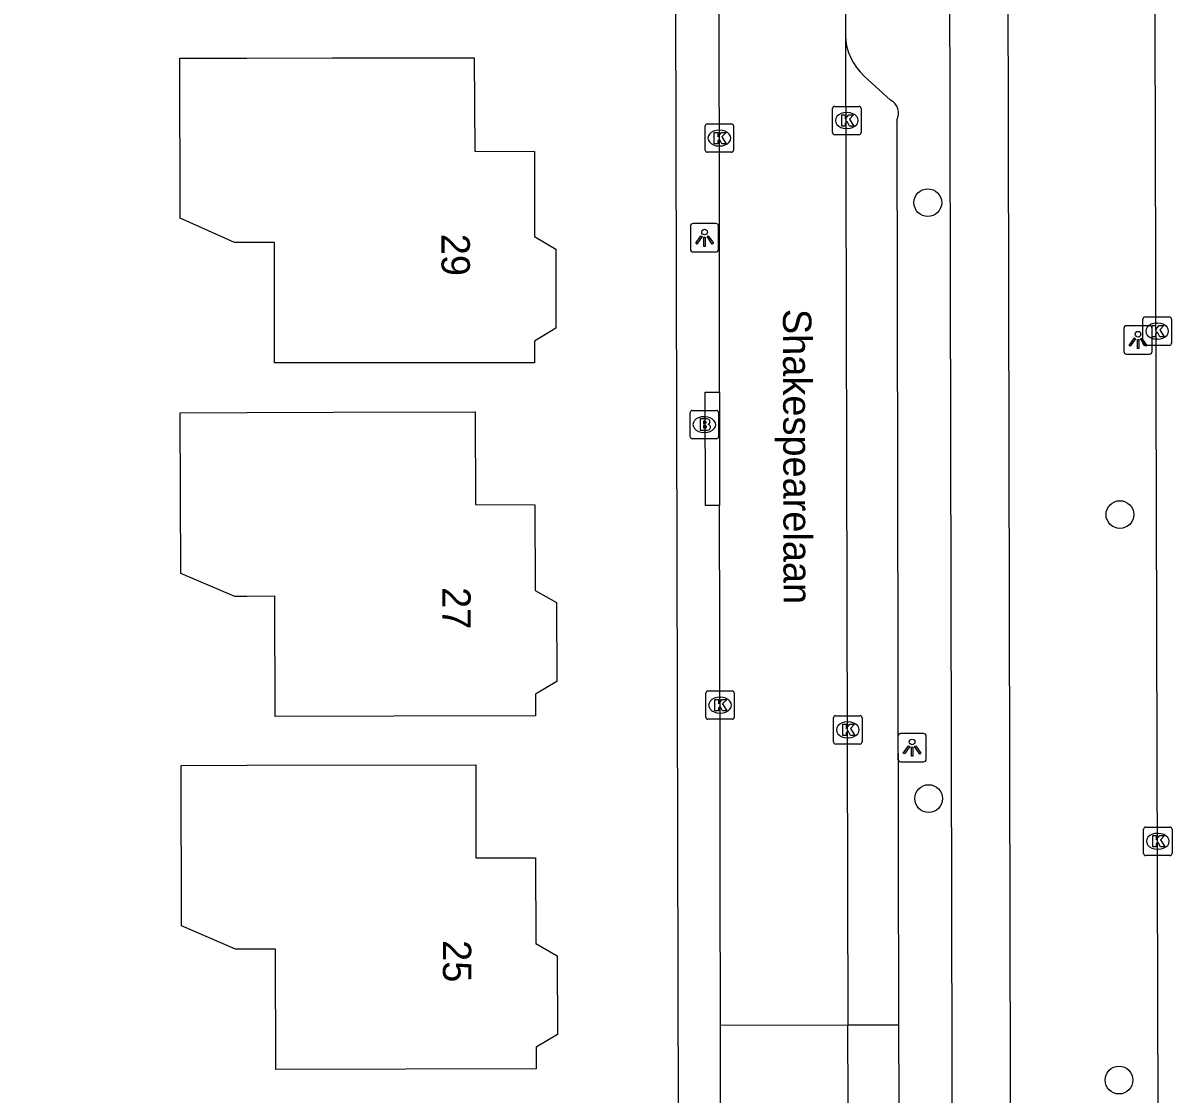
# Model space of a CAD drawing. Extents: x 160457 to 162082, y 388340 to 389736.
# Drawn here: x 160992.11 to 161032.62, y 388549.23 to 388586.99 of the extents above; entities that cross this region are included whole.
import ezdxf

# ---------------------------------------------------------------- set-up
doc = ezdxf.new("R2010")
doc.units = 0
for name, color, linetype in [('IMGEO_Boom', 7, 'Continuous'), ('IMGEO_Brandkraan', 7, 'Continuous'), ('IMGEO_Fietspad_gesloten', 7, 'Continuous'), ('IMGEO_Kolk', 7, 'Continuous'), ('IMGEO_Lichtpunt', 7, 'Continuous'), ('IMGEO_Openbare_ruimte_label', 7, 'Continuous'), ('IMGEO_Pand', 7, 'Continuous'), ('IMGEO_Pand_nummerreeks', 7, 'Continuous'), ('IMGEO_Parkeervlak_open', 7, 'Continuous'), ('IMGEO_Rijbaan_lokaal_gesloten', 7, 'Continuous'), ('IMGEO_Rijbaan_lokaal_open', 7, 'Continuous'), ('IMGEO_Voetpad_open', 7, 'Continuous')]:
    doc.layers.add(name, color=color, linetype=linetype)

msp = doc.modelspace()

# ---------------------------------------------------------------- linework, layer by layer
at = {"layer": 'IMGEO_Boom'}
for centre in [(161024.012, 388580.656), (161030.785, 388569.659), (161024.04, 388559.646), (161030.751, 388549.721)]:
    msp.add_circle(centre, 0.489, dxfattribs=at)
at = {"layer": 'IMGEO_Brandkraan'}
for p, q in [((161015.633, 388572.402), (161015.633, 388573.254)), ((161015.708, 388573.328), (161016.56, 388573.328)), ((161016.634, 388573.254), (161016.634, 388572.402)), ((161016.121, 388573.108), (161016.146, 388573.108)), ((161016.144, 388572.548), (161016.119, 388572.548)), ((161016.56, 388572.328), (161015.708, 388572.328))]:
    msp.add_line(p, q, dxfattribs=at)
for points in [[(161015.633, 388572.402), (161015.633, 388573.254)], [(161015.708, 388573.328), (161016.56, 388573.328)], [(161016.634, 388573.254), (161016.634, 388572.402)], [(161015.981, 388573.028), (161015.981, 388572.628), (161016.194, 388572.628)], [(161016.212, 388573.028), (161015.981, 388573.028)], [(161016.16, 388572.947), (161016.106, 388572.947), (161016.106, 388572.871)], [(161016.106, 388572.871), (161016.159, 388572.871)], [(161016.168, 388572.795), (161016.106, 388572.795), (161016.106, 388572.714)], [(161016.106, 388572.714), (161016.168, 388572.714)], [(161016.56, 388572.328), (161015.708, 388572.328)]]:
    msp.add_lwpolyline(points, dxfattribs=at)
for centre, radius, start, end in [((161015.71, 388573.252), 0.0765, 91.552, 178.448), ((161015.71, 388573.252), 0.0765, 91.552, 178.448), ((161016.558, 388573.252), 0.0765, 1.552, 88.448), ((161016.558, 388573.252), 0.0765, 1.552, 88.448), ((161016.161, 388572.909), 0.0379, 267.8285, 90.9355), ((161016.216, 388572.883), 0.145, 59.4692, 91.5367), ((161016.241, 388572.93), 0.0922, 285.5137, 58.1501), ((161016.169, 388572.754), 0.0404, 269.8759, 90.5077), ((161016.2, 388572.879), 0.251, 268.6676, 293.5347), ((161016.246, 388572.738), 0.105, 301.3115, 78.989), ((161015.71, 388572.404), 0.0765, 181.552, 268.448), ((161015.71, 388572.404), 0.0765, 181.552, 268.448), ((161016.558, 388572.404), 0.0765, 271.552, 358.448), ((161016.558, 388572.404), 0.0765, 271.552, 358.448)]:
    msp.add_arc(centre, radius, start, end, dxfattribs=at)
for centre, major_axis, ratio, start_param, end_param in [((161016.12, 388572.828), (-0.387, 0.002), 0.722429, 4.712389, 7.853982), ((161016.145, 388572.828), (-0.39, 0.002), 0.717154, 1.570796, 4.712389)]:
    msp.add_ellipse(centre, major_axis=major_axis, ratio=ratio, start_param=start_param, end_param=end_param, dxfattribs=at)
at = {"layer": 'IMGEO_Fietspad_gesloten'}
for points in [[(161024.704, 388621.181), (161024.714, 388616.416), (161024.95, 388506.373)], [(161026.975, 388527.496), (161026.785, 388616.408), (161026.775, 388621.128)]]:
    msp.add_lwpolyline(points, dxfattribs=at)
at = {"layer": 'IMGEO_Kolk'}
for p, q in [((161020.657, 388583.123), (161020.657, 388583.975)), ((161020.732, 388584.049), (161021.584, 388584.049)), ((161021.145, 388583.829), (161021.17, 388583.829)), ((161021.658, 388583.975), (161021.658, 388583.123)), ((161016.237, 388583.431), (161017.089, 388583.431)), ((161016.162, 388582.505), (161016.162, 388583.357)), ((161016.65, 388583.211), (161016.675, 388583.211)), ((161017.163, 388583.357), (161017.163, 388582.505)), ((161021.584, 388583.049), (161020.732, 388583.049)), ((161021.168, 388583.269), (161021.143, 388583.269)), ((161016.673, 388582.651), (161016.648, 388582.651)), ((161017.089, 388582.431), (161016.237, 388582.431)), ((161031.598, 388575.698), (161031.598, 388576.55)), ((161031.673, 388576.624), (161032.525, 388576.624)), ((161032.599, 388576.55), (161032.599, 388575.698)), ((161032.086, 388576.404), (161032.111, 388576.404)), ((161032.109, 388575.844), (161032.084, 388575.844)), ((161032.525, 388575.624), (161031.673, 388575.624)), ((161016.185, 388562.515), (161016.185, 388563.367)), ((161016.26, 388563.441), (161017.112, 388563.441)), ((161016.673, 388563.221), (161016.698, 388563.221)), ((161017.186, 388563.367), (161017.186, 388562.515)), ((161017.112, 388562.441), (161016.26, 388562.441)), ((161016.696, 388562.661), (161016.671, 388562.661)), ((161020.692, 388561.642), (161020.692, 388562.494)), ((161020.767, 388562.568), (161021.619, 388562.568)), ((161021.18, 388562.348), (161021.205, 388562.348)), ((161021.693, 388562.494), (161021.693, 388561.642)), ((161021.619, 388561.568), (161020.767, 388561.568)), ((161021.203, 388561.788), (161021.178, 388561.788)), ((161031.621, 388557.713), (161031.621, 388558.565)), ((161031.696, 388558.639), (161032.548, 388558.639)), ((161032.109, 388558.419), (161032.134, 388558.419)), ((161032.622, 388558.565), (161032.622, 388557.713)), ((161032.132, 388557.859), (161032.107, 388557.859)), ((161032.548, 388557.639), (161031.696, 388557.639))]:
    msp.add_line(p, q, dxfattribs=at)
for points in [[(161020.657, 388583.123), (161020.657, 388583.975)], [(161020.732, 388584.049), (161021.584, 388584.049)], [(161021.658, 388583.975), (161021.658, 388583.123)], [(161016.237, 388583.431), (161017.089, 388583.431)], [(161020.978, 388583.749), (161021.101, 388583.749), (161021.101, 388583.598), (161021.231, 388583.749), (161021.395, 388583.749), (161021.249, 388583.598), (161021.402, 388583.349), (161021.25, 388583.349), (161021.165, 388583.513), (161021.101, 388583.446), (161021.101, 388583.349), (161020.978, 388583.349), (161020.978, 388583.749)], [(161016.162, 388582.505), (161016.162, 388583.357)], [(161016.483, 388583.131), (161016.606, 388583.131), (161016.606, 388582.98), (161016.736, 388583.131), (161016.9, 388583.131), (161016.754, 388582.98), (161016.907, 388582.731), (161016.755, 388582.731), (161016.67, 388582.895), (161016.606, 388582.828), (161016.606, 388582.731), (161016.483, 388582.731), (161016.483, 388583.131)], [(161017.163, 388583.357), (161017.163, 388582.505)], [(161021.584, 388583.049), (161020.732, 388583.049)], [(161017.089, 388582.431), (161016.237, 388582.431)], [(161031.598, 388575.698), (161031.598, 388576.55)], [(161031.673, 388576.624), (161032.525, 388576.624)], [(161032.599, 388576.55), (161032.599, 388575.698)], [(161031.919, 388576.324), (161032.042, 388576.324), (161032.042, 388576.173), (161032.172, 388576.324), (161032.336, 388576.324), (161032.19, 388576.173), (161032.343, 388575.924), (161032.191, 388575.924), (161032.106, 388576.088), (161032.042, 388576.021), (161032.042, 388575.924), (161031.919, 388575.924), (161031.919, 388576.324)], [(161032.525, 388575.624), (161031.673, 388575.624)], [(161016.185, 388562.515), (161016.185, 388563.367)], [(161016.26, 388563.441), (161017.112, 388563.441)], [(161016.506, 388563.141), (161016.629, 388563.141), (161016.629, 388562.99), (161016.759, 388563.141), (161016.923, 388563.141), (161016.777, 388562.99), (161016.93, 388562.741), (161016.778, 388562.741), (161016.693, 388562.905), (161016.629, 388562.838), (161016.629, 388562.741), (161016.506, 388562.741), (161016.506, 388563.141)], [(161017.186, 388563.367), (161017.186, 388562.515)], [(161017.112, 388562.441), (161016.26, 388562.441)], [(161020.692, 388561.642), (161020.692, 388562.494)], [(161020.767, 388562.568), (161021.619, 388562.568)], [(161021.693, 388562.494), (161021.693, 388561.642)], [(161021.013, 388562.268), (161021.136, 388562.268), (161021.136, 388562.117), (161021.266, 388562.268), (161021.43, 388562.268), (161021.284, 388562.117), (161021.437, 388561.868), (161021.285, 388561.868), (161021.2, 388562.032), (161021.136, 388561.965), (161021.136, 388561.868), (161021.013, 388561.868), (161021.013, 388562.268)], [(161021.619, 388561.568), (161020.767, 388561.568)], [(161031.621, 388557.713), (161031.621, 388558.565)], [(161031.696, 388558.639), (161032.548, 388558.639)], [(161031.942, 388558.339), (161032.065, 388558.339), (161032.065, 388558.188), (161032.195, 388558.339), (161032.359, 388558.339), (161032.213, 388558.188), (161032.366, 388557.939), (161032.214, 388557.939), (161032.129, 388558.103), (161032.065, 388558.036), (161032.065, 388557.939), (161031.942, 388557.939), (161031.942, 388558.339)], [(161032.622, 388558.565), (161032.622, 388557.713)], [(161032.548, 388557.639), (161031.696, 388557.639)]]:
    msp.add_lwpolyline(points, dxfattribs=at)
for centre, start, end in [((161020.734, 388583.973), 91.552, 178.448), ((161020.734, 388583.973), 91.552, 178.448), ((161021.582, 388583.973), 1.552, 88.448), ((161021.582, 388583.973), 1.552, 88.448), ((161016.239, 388583.355), 91.552, 178.448), ((161016.239, 388583.355), 91.552, 178.448), ((161017.087, 388583.355), 1.552, 88.448), ((161017.087, 388583.355), 1.552, 88.448), ((161020.734, 388583.125), 181.552, 268.448), ((161020.734, 388583.125), 181.552, 268.448), ((161021.582, 388583.125), 271.552, 358.448), ((161021.582, 388583.125), 271.552, 358.448), ((161016.239, 388582.507), 181.552, 268.448), ((161016.239, 388582.507), 181.552, 268.448), ((161017.087, 388582.507), 271.552, 358.448), ((161017.087, 388582.507), 271.552, 358.448), ((161031.675, 388576.548), 91.552, 178.448), ((161031.675, 388576.548), 91.552, 178.448), ((161032.523, 388576.548), 1.552, 88.448), ((161032.523, 388576.548), 1.552, 88.448), ((161031.675, 388575.7), 181.552, 268.448), ((161031.675, 388575.7), 181.552, 268.448), ((161032.523, 388575.7), 271.552, 358.448), ((161032.523, 388575.7), 271.552, 358.448), ((161016.262, 388563.365), 91.552, 178.448), ((161016.262, 388563.365), 91.552, 178.448), ((161017.11, 388563.365), 1.552, 88.448), ((161017.11, 388563.365), 1.552, 88.448), ((161016.262, 388562.517), 181.552, 268.448), ((161016.262, 388562.517), 181.552, 268.448), ((161017.11, 388562.517), 271.552, 358.448), ((161017.11, 388562.517), 271.552, 358.448), ((161020.769, 388562.492), 91.552, 178.448), ((161020.769, 388562.492), 91.552, 178.448), ((161021.617, 388562.492), 1.552, 88.448), ((161021.617, 388562.492), 1.552, 88.448), ((161020.769, 388561.644), 181.552, 268.448), ((161020.769, 388561.644), 181.552, 268.448), ((161021.617, 388561.644), 271.552, 358.448), ((161021.617, 388561.644), 271.552, 358.448), ((161031.698, 388558.563), 91.552, 178.448), ((161031.698, 388558.563), 91.552, 178.448), ((161032.546, 388558.563), 1.552, 88.448), ((161032.546, 388558.563), 1.552, 88.448), ((161031.698, 388557.715), 181.552, 268.448), ((161031.698, 388557.715), 181.552, 268.448), ((161032.546, 388557.715), 271.552, 358.448), ((161032.546, 388557.715), 271.552, 358.448)]:
    msp.add_arc(centre, 0.0765, start, end, dxfattribs=at)
for centre, major_axis, ratio, start_param, end_param in [((161021.144, 388583.549), (-0.387, 0.002), 0.722429, 4.712389, 7.853982), ((161021.169, 388583.549), (-0.39, 0.002), 0.717154, 1.570796, 4.712389), ((161016.649, 388582.931), (-0.387, 0.002), 0.722429, 4.712389, 7.853982), ((161016.674, 388582.931), (-0.39, 0.002), 0.717154, 1.570796, 4.712389), ((161032.085, 388576.124), (-0.387, 0.002), 0.722429, 4.712389, 7.853982), ((161032.11, 388576.124), (-0.39, 0.002), 0.717154, 1.570796, 4.712389), ((161016.672, 388562.941), (-0.387, 0.002), 0.722429, 4.712389, 7.853982), ((161016.697, 388562.941), (-0.39, 0.002), 0.717154, 1.570796, 4.712389), ((161021.179, 388562.068), (-0.387, 0.002), 0.722429, 4.712389, 7.853982), ((161021.204, 388562.068), (-0.39, 0.002), 0.717154, 1.570796, 4.712389), ((161032.108, 388558.139), (-0.387, 0.002), 0.722429, 4.712389, 7.853982), ((161032.133, 388558.139), (-0.39, 0.002), 0.717154, 1.570796, 4.712389)]:
    msp.add_ellipse(centre, major_axis=major_axis, ratio=ratio, start_param=start_param, end_param=end_param, dxfattribs=at)
at = {"layer": 'IMGEO_Lichtpunt'}
for p, q in [((161015.641, 388579.82), (161015.641, 388579.013)), ((161015.641, 388579.82), (161015.641, 388579.013)), ((161016.543, 388579.915), (161015.735, 388579.915)), ((161016.543, 388579.915), (161015.735, 388579.915)), ((161016.637, 388579.013), (161016.637, 388579.82)), ((161016.637, 388579.013), (161016.637, 388579.82)), ((161015.735, 388578.919), (161016.543, 388578.919)), ((161015.735, 388578.919), (161016.543, 388578.919)), ((161030.925, 388576.219), (161030.925, 388575.412)), ((161030.925, 388576.219), (161030.925, 388575.412)), ((161031.827, 388576.314), (161031.019, 388576.314)), ((161031.827, 388576.314), (161031.019, 388576.314)), ((161031.921, 388575.412), (161031.921, 388576.219)), ((161031.921, 388575.412), (161031.921, 388576.219)), ((161031.019, 388575.318), (161031.827, 388575.318)), ((161031.019, 388575.318), (161031.827, 388575.318)), ((161023.863, 388561.939), (161023.055, 388561.939)), ((161023.863, 388561.939), (161023.055, 388561.939)), ((161022.961, 388561.844), (161022.961, 388561.037)), ((161022.961, 388561.844), (161022.961, 388561.037)), ((161023.957, 388561.037), (161023.957, 388561.844)), ((161023.957, 388561.037), (161023.957, 388561.844)), ((161023.055, 388560.943), (161023.863, 388560.943)), ((161023.055, 388560.943), (161023.863, 388560.943))]:
    msp.add_line(p, q, dxfattribs=at)
for points in [[(161016.015, 388579.484), (161016.054, 388579.456), (161015.866, 388579.194), (161015.828, 388579.221), (161016.015, 388579.484)], [(161016.117, 388579.436), (161016.164, 388579.436), (161016.164, 388579.114), (161016.117, 388579.114), (161016.117, 388579.436)], [(161016.227, 388579.456), (161016.265, 388579.483), (161016.452, 388579.221), (161016.413, 388579.193), (161016.227, 388579.456)], [(161031.299, 388575.883), (161031.338, 388575.855), (161031.15, 388575.593), (161031.112, 388575.62), (161031.299, 388575.883)], [(161031.401, 388575.835), (161031.448, 388575.835), (161031.448, 388575.513), (161031.401, 388575.513), (161031.401, 388575.835)], [(161031.511, 388575.855), (161031.549, 388575.882), (161031.736, 388575.62), (161031.697, 388575.592), (161031.511, 388575.855)], [(161023.335, 388561.508), (161023.374, 388561.48), (161023.186, 388561.218), (161023.148, 388561.245), (161023.335, 388561.508)], [(161023.547, 388561.48), (161023.585, 388561.507), (161023.772, 388561.245), (161023.733, 388561.217), (161023.547, 388561.48)], [(161023.437, 388561.46), (161023.484, 388561.46), (161023.484, 388561.138), (161023.437, 388561.138), (161023.437, 388561.46)]]:
    msp.add_lwpolyline(points, dxfattribs=at)
for centre in [(161016.14, 388579.618), (161031.424, 388576.017), (161023.46, 388561.642)]:
    msp.add_circle(centre, 0.0994, dxfattribs=at)
for centre, start, end in [((161015.735, 388579.82), 90, 180), ((161015.735, 388579.82), 90, 180), ((161016.543, 388579.82), 0, 90), ((161016.543, 388579.82), 0, 90), ((161015.735, 388579.013), 180, 270), ((161015.735, 388579.013), 180, 270), ((161016.543, 388579.013), 270, 0), ((161016.543, 388579.013), 270, 360), ((161031.019, 388576.219), 90, 180), ((161031.019, 388576.219), 90, 180), ((161031.827, 388576.219), 0, 90), ((161031.827, 388576.219), 0, 90), ((161031.019, 388575.412), 180, 270), ((161031.019, 388575.412), 180, 270), ((161031.827, 388575.412), 270, 0), ((161031.827, 388575.412), 270, 360), ((161023.055, 388561.844), 90, 180), ((161023.055, 388561.844), 90, 180), ((161023.863, 388561.844), 0, 90), ((161023.863, 388561.844), 0, 90), ((161023.055, 388561.037), 180, 270), ((161023.055, 388561.037), 180, 270), ((161023.863, 388561.037), 270, 0), ((161023.863, 388561.037), 270, 360)]:
    msp.add_arc(centre, 0.0946, start, end, dxfattribs=at)
at = {"layer": 'IMGEO_Pand'}
for points in [[(161003.024, 388585.754), (161008.023, 388585.759), (161008.038, 388582.464), (161010.141, 388582.455), (161010.143, 388579.456), (161010.895, 388579.017), (161010.897, 388576.227), (161010.148, 388575.776), (161010.148, 388575.01), (161005.149, 388575.006), (161000.979, 388575.002), (161000.976, 388579.252), (161000, 388579.251), (160999.567, 388579.251), (160997.647, 388580.109), (160997.641, 388585.749), (161000, 388585.751), (161003.024, 388585.754)], [(161003.055, 388573.263), (161008.054, 388573.279), (161008.067, 388570.011), (161010.162, 388570.004), (161010.172, 388566.985), (161010.923, 388566.558), (161010.932, 388563.768), (161010.182, 388563.325), (161010.185, 388562.564), (161005.186, 388562.549), (161001.006, 388562.536), (161000.993, 388566.776), (161000, 388566.773), (160999.584, 388566.772), (160997.672, 388567.586), (160997.654, 388573.246), (161000, 388573.253), (161003.055, 388573.263)], [(161008.072, 388560.837), (161008.08, 388557.559), (161010.186, 388557.553), (161010.193, 388554.534), (161010.944, 388554.106), (161010.951, 388551.326), (161010.202, 388550.884), (161010.203, 388550.12), (161001.024, 388550.1), (161001.015, 388554.34), (161000, 388554.339), (160999.606, 388554.338), (160997.695, 388555.163), (160997.682, 388560.813), (161000, 388560.818), (161008.072, 388560.837)]]:
    msp.add_lwpolyline(points, dxfattribs=at)
at = {"layer": 'IMGEO_Parkeervlak_open'}
for points in [[(161021.766, 388585.118), (161022.698, 388584.27)], [(161022.921, 388583.563), (161022.981, 388551.672)], [(161021.193, 388551.669), (161022.981, 388551.672)], [(161022.981, 388551.672), (161022.986, 388548.922)]]:
    msp.add_lwpolyline(points, dxfattribs=at)
for centre, radius, start, end in [((161023.126, 388586.614), 2.022, 182.2922, 227.7194), ((161022.449, 388583.803), 0.529, 333.0459, 61.9665)]:
    msp.add_arc(centre, radius, start, end, dxfattribs=at)
at = {"layer": 'IMGEO_Rijbaan_lokaal_gesloten'}
msp.add_lwpolyline([(161032.194, 388527.118), (161031.939, 388621.107)], dxfattribs=at)
at = {"layer": 'IMGEO_Rijbaan_lokaal_open'}
for points in [[(161016.665, 388573.973), (161016.664, 388582.045), (161016.653, 388585.993), (161016.62, 388594.456), (161016.598, 388601.419), (161016.573, 388616.449)], [(161021.047, 388616.431), (161021.036, 388614.481), (161021.106, 388586.533)], [(161021.106, 388586.533), (161021.193, 388551.669)], [(161016.665, 388573.973), (161016.673, 388569.974)], [(161016.699, 388551.662), (161016.692, 388556.788), (161016.691, 388560.887), (161016.673, 388569.974)], [(161016.699, 388551.662), (161021.193, 388551.669)], [(161016.702, 388548.912), (161016.699, 388551.662)], [(161021.2, 388548.919), (161021.193, 388551.669)]]:
    msp.add_lwpolyline(points, dxfattribs=at)
at = {"layer": 'IMGEO_Voetpad_open'}
for points in [[(160985.162, 388548.37), (161001.342, 388548.405), (161015.222, 388548.437), (161015.058, 388617.261)], [(161016.673, 388569.974), (161016.175, 388569.973), (161016.166, 388573.972), (161016.665, 388573.973)]]:
    msp.add_lwpolyline(points, dxfattribs=at)

# ---------------------------------------------------------------- texts
at = {"layer": 'IMGEO_Openbare_ruimte_label'}
msp.add_text('Shakespearelaan', height=1, rotation=270.1146, dxfattribs=at).set_placement((161018.906, 388576.908))
at = {"layer": 'IMGEO_Pand_nummerreeks'}
for s, rotation, p in [('29', 270.0539, (161006.865, 388579.556)), ('27', 270.1771, (161006.891, 388567.1)), ('25', 270.131, (161006.913, 388554.655))]:
    msp.add_text(s, height=1, rotation=rotation, dxfattribs=at).set_placement(p)

doc.saveas('drawing.dxf')
